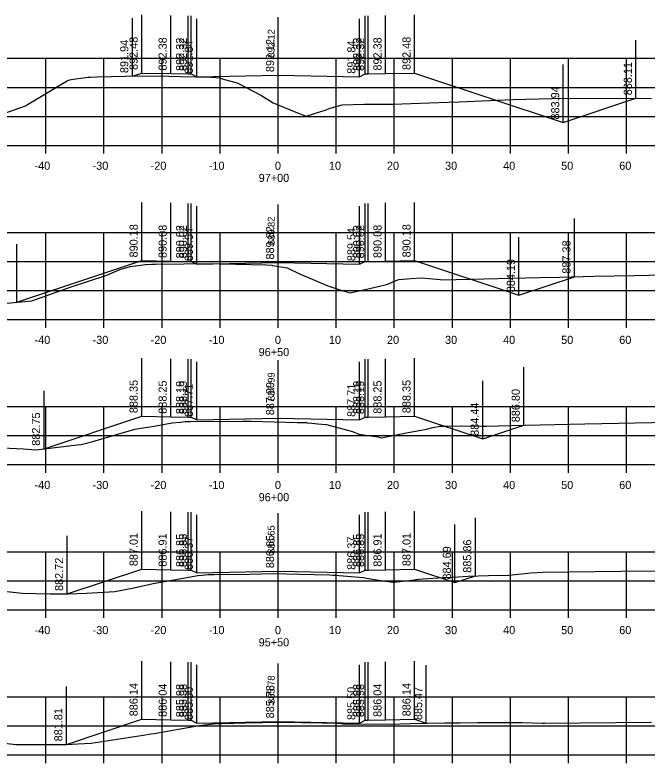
# Model space of a CAD drawing. Extents: x 1098669 to 1198896, y 698679 to 704410.
# Drawn here: x 1111950.2 to 1112059.1, y 701444.6 to 701573.5 of the extents above; entities that cross this region are included whole.
import ezdxf

# ---------------------------------------------------------------- set-up
doc = ezdxf.new("R2010")
doc.units = 0
for name, color, linetype in [('59', 7, 'Continuous'), ('Proposed Surface', 7, 'Continuous'), ('R_Axis', 7, 'Continuous'), ('R_Axis Annot', 7, 'Continuous'), ('R_Fin Surface', 7, 'Continuous'), ('R_Grid', 7, 'Continuous'), ('R_Xsect Elev', 7, 'Continuous')]:
    doc.layers.add(name, color=color, linetype=linetype)

msp = doc.modelspace()

# ---------------------------------------------------------------- linework, layer by layer
at = {"layer": 'Proposed Surface'}
for points in [[(1111941.94, 701554.26), (1111952.02, 701557.87), (1111952.22, 701557.95), (1111952.38, 701558.05), (1111954.21, 701559.15), (1111959.07, 701562.09), (1111959.44, 701562.29), (1111959.89, 701562.36), (1111962.78, 701562.78), (1111963.23, 701562.81), (1111964.37, 701562.87), (1111969.18, 701562.95), (1111974.69, 701563.03), (1111978.72, 701562.91), (1111984, 701562.76), (1111984.85, 701562.71), (1111985.46, 701562.67), (1111986.31, 701562.39), (1111988.51, 701561.83), (1111992.54, 701559.69), (1111994.7, 701558.38), (1111998.6, 701556.76), (1112000.36, 701556.09), (1112002.89, 701556.89), (1112003.64, 701557.11), (1112004.5, 701557.42), (1112006.57, 701558.02), (1112010.41, 701558.14), (1112010.46, 701558.14), (1112010.81, 701558.14), (1112015.3, 701558.11), (1112024.75, 701558.48), (1112026.74, 701558.56), (1112035.96, 701558.92), (1112042.66, 701559.12), (1112045.42, 701559.17), (1112059.86, 701559.13)], [(1111948.8, 701523.87), (1111953.1, 701524.28), (1111959.9, 701526.64), (1111966.02, 701528.7), (1111968.25, 701529.63), (1111970.04, 701530.15), (1111972.27, 701530.46), (1111972.66, 701530.51), (1111972.72, 701530.52), (1111973.75, 701530.55), (1111974.4, 701530.56), (1111984.17, 701530.68), (1111985.7, 701530.65), (1111993.48, 701530.44), (1111994.44, 701530.37), (1111994.6, 701530.36), (1111994.98, 701530.28), (1111997.08, 701529.91), (1111999.08, 701528.95), (1112004.1, 701526.81), (1112006.36, 701526.08), (1112007.96, 701525.63), (1112009.75, 701526.06), (1112011.25, 701526.37), (1112012.76, 701526.72), (1112014.46, 701527.12), (1112015.31, 701527.53), (1112016.31, 701527.95), (1112018.43, 701528.09), (1112020.23, 701528.2), (1112023.44, 701527.92), (1112023.8, 701527.88), (1112040.54, 701528.27), (1112044, 701528.35), (1112048.09, 701528.44), (1112049.98, 701528.48), (1112056.86, 701528.62), (1112069.69, 701528.88)], [(1111933.5, 701499.61), (1111951.7, 701498.73), (1111953.83, 701498.61), (1111960.95, 701499.42), (1111961.62, 701499.48), (1111963.63, 701500.04), (1111970.89, 701502.13), (1111974.21, 701502.68), (1111977.29, 701503.24), (1111978.72, 701503.37), (1111979.52, 701503.44), (1111980.32, 701503.47), (1111980.47, 701503.47), (1111989.46, 701503.53), (1111990.91, 701503.54), (1111998.81, 701503.32), (1112000.4, 701503.27), (1112000.57, 701503.25), (1112001.36, 701503.2), (1112002.4, 701503.08), (1112003.9, 701502.92), (1112008.33, 701501.72), (1112009.46, 701501.31), (1112012.74, 701500.8), (1112013.35, 701500.67), (1112013.91, 701500.79), (1112017.05, 701501.4), (1112017.65, 701501.53), (1112021.09, 701502.16), (1112022.21, 701502.42), (1112023.42, 701502.64), (1112024.08, 701502.64), (1112027.09, 701502.72), (1112030.64, 701502.69), (1112031.44, 701502.67), (1112035.59, 701502.77), (1112048.39, 701503.08), (1112051.27, 701503.14), (1112065.68, 701503.43)], [(1111943.66, 701474.77), (1111951.43, 701473.89), (1111956.25, 701473.8), (1111959.36, 701473.75), (1111962.52, 701473.89), (1111967.43, 701474.17), (1111970.67, 701474.82), (1111974.03, 701475.55), (1111977.59, 701476.18), (1111981.69, 701476.92), (1111982.47, 701476.98), (1111983.52, 701477.09), (1111984.11, 701477.1), (1111984.51, 701477.11), (1111990.63, 701477.19), (1111994.75, 701477.26), (1111999.12, 701477.17), (1112004.45, 701477.03), (1112004.95, 701477), (1112005.36, 701476.98), (1112008.8, 701476.7), (1112010.21, 701476.6), (1112010.76, 701476.46), (1112013.59, 701476.03), (1112015.34, 701475.77), (1112018.17, 701476.09), (1112019.69, 701476.29), (1112020.42, 701476.38), (1112024.04, 701476.59), (1112025.71, 701476.66), (1112028.26, 701476.84), (1112031.79, 701476.96), (1112035.28, 701477), (1112039.15, 701477.38), (1112041.13, 701477.5), (1112054.65, 701477.68), (1112068.95, 701477.75)], [(1111947.42, 701448.14), (1111950.39, 701447.8), (1111957.32, 701447.82), (1111959.08, 701447.84), (1111961.07, 701447.91), (1111963.33, 701448.06), (1111972.27, 701449.4), (1111973.6, 701449.63), (1111974.19, 701449.73), (1111981.95, 701451.09), (1111982.44, 701451.14), (1111984.33, 701451.36), (1111985.39, 701451.44), (1111985.86, 701451.46), (1111989.85, 701451.54), (1111995.97, 701451.66), (1112003.07, 701451.54), (1112005.73, 701451.5), (1112005.94, 701451.48), (1112006.71, 701451.4), (1112008.37, 701451.35), (1112010.97, 701451.37), (1112014.89, 701451.34), (1112018.3, 701451.46), (1112024.28, 701451.54), (1112026.88, 701451.54), (1112029.87, 701451.6), (1112033.32, 701451.59), (1112037.6, 701451.6), (1112041.06, 701451.48), (1112041.49, 701451.48), (1112059.82, 701451.68)]]:
    msp.add_lwpolyline(points, dxfattribs=at)
at = {"layer": 'R_Axis'}
for p, q in [((1111855.55, 701551.03), (1112135.55, 701551.03)), ((1111955.55, 701549.63), (1111955.55, 701551.03)), ((1111965.55, 701549.63), (1111965.55, 701551.03)), ((1111975.55, 701549.63), (1111975.55, 701551.03)), ((1111985.55, 701549.63), (1111985.55, 701551.03)), ((1111995.55, 701549.63), (1111995.55, 701551.03)), ((1112005.55, 701549.63), (1112005.55, 701551.03)), ((1112015.55, 701549.63), (1112015.55, 701551.03)), ((1112025.55, 701549.63), (1112025.55, 701551.03)), ((1112035.55, 701549.63), (1112035.55, 701551.03)), ((1112045.55, 701549.63), (1112045.55, 701551.03)), ((1112055.55, 701549.63), (1112055.55, 701551.03)), ((1111855.55, 701521.03), (1112135.55, 701521.03)), ((1111955.55, 701519.63), (1111955.55, 701521.03)), ((1111965.55, 701519.63), (1111965.55, 701521.03)), ((1111975.55, 701519.63), (1111975.55, 701521.03)), ((1111985.55, 701519.63), (1111985.55, 701521.03)), ((1111995.55, 701519.63), (1111995.55, 701521.03)), ((1112005.55, 701519.63), (1112005.55, 701521.03)), ((1112015.55, 701519.63), (1112015.55, 701521.03)), ((1112025.55, 701519.63), (1112025.55, 701521.03)), ((1112035.55, 701519.63), (1112035.55, 701521.03)), ((1112045.55, 701519.63), (1112045.55, 701521.03)), ((1112055.55, 701519.63), (1112055.55, 701521.03)), ((1111855.55, 701496.03), (1112135.55, 701496.03)), ((1111955.55, 701494.63), (1111955.55, 701496.03)), ((1111965.55, 701494.63), (1111965.55, 701496.03)), ((1111975.55, 701494.63), (1111975.55, 701496.03)), ((1111985.55, 701494.63), (1111985.55, 701496.03)), ((1111995.55, 701494.63), (1111995.55, 701496.03)), ((1112005.55, 701494.63), (1112005.55, 701496.03)), ((1112015.55, 701494.63), (1112015.55, 701496.03)), ((1112025.55, 701494.63), (1112025.55, 701496.03)), ((1112035.55, 701494.63), (1112035.55, 701496.03)), ((1112045.55, 701494.63), (1112045.55, 701496.03)), ((1112055.55, 701494.63), (1112055.55, 701496.03)), ((1111855.55, 701471.03), (1112135.55, 701471.03)), ((1111955.55, 701469.63), (1111955.55, 701471.03)), ((1111965.55, 701469.63), (1111965.55, 701471.03)), ((1111975.55, 701469.63), (1111975.55, 701471.03)), ((1111985.55, 701469.63), (1111985.55, 701471.03)), ((1111995.55, 701469.63), (1111995.55, 701471.03)), ((1112005.55, 701469.63), (1112005.55, 701471.03)), ((1112015.55, 701469.63), (1112015.55, 701471.03)), ((1112025.55, 701469.63), (1112025.55, 701471.03)), ((1112035.55, 701469.63), (1112035.55, 701471.03)), ((1112045.55, 701469.63), (1112045.55, 701471.03)), ((1112055.55, 701469.63), (1112055.55, 701471.03)), ((1111855.55, 701446.03), (1112135.55, 701446.03)), ((1111955.55, 701444.63), (1111955.55, 701446.03)), ((1111965.55, 701444.63), (1111965.55, 701446.03)), ((1111975.55, 701444.63), (1111975.55, 701446.03)), ((1111985.55, 701444.63), (1111985.55, 701446.03)), ((1111995.55, 701444.63), (1111995.55, 701446.03)), ((1112005.55, 701444.63), (1112005.55, 701446.03)), ((1112015.55, 701444.63), (1112015.55, 701446.03)), ((1112025.55, 701444.63), (1112025.55, 701446.03)), ((1112035.55, 701444.63), (1112035.55, 701446.03)), ((1112045.55, 701444.63), (1112045.55, 701446.03)), ((1112055.55, 701444.63), (1112055.55, 701446.03))]:
    msp.add_line(p, q, dxfattribs=at)
at = {"layer": 'R_Fin Surface'}
for points in [[(1111970.45, 701562.97), (1111972.05, 701563.5), (1111977.05, 701563.4), (1111980.05, 701563.34), (1111980.55, 701563.34), (1111981.55, 701562.86), (1111995.55, 701563.14), (1112009.55, 701562.86), (1112010.55, 701563.34), (1112011.05, 701563.34), (1112014.05, 701563.4), (1112019.05, 701563.5), (1112044.66, 701554.97), (1112057.17, 701559.14)], [(1111950.56, 701524.04), (1111972.05, 701531.21), (1111977.05, 701531.11), (1111980.05, 701531.05), (1111980.55, 701531.05), (1111981.55, 701530.57), (1111995.55, 701530.85), (1112009.55, 701530.57), (1112010.55, 701531.05), (1112011.05, 701531.05), (1112014.05, 701531.11), (1112019.05, 701531.21), (1112037.02, 701525.22), (1112046.59, 701528.41)], [(1111955.24, 701498.77), (1111972.05, 701504.38), (1111977.05, 701504.28), (1111980.05, 701504.22), (1111980.55, 701504.22), (1111981.55, 701503.74), (1111995.55, 701504.02), (1112009.55, 701503.74), (1112010.55, 701504.22), (1112011.05, 701504.22), (1112014.05, 701504.28), (1112019.05, 701504.38), (1112030.79, 701500.47), (1112037.86, 701502.82)], [(1111959.21, 701473.75), (1111972.05, 701478.03), (1111977.05, 701477.93), (1111980.05, 701477.87), (1111980.55, 701477.87), (1111981.55, 701477.39), (1111995.55, 701477.67), (1112009.55, 701477.39), (1112010.55, 701477.87), (1112011.05, 701477.87), (1112014.05, 701477.93), (1112019.05, 701478.03), (1112026, 701475.72), (1112029.51, 701476.89)], [(1111959.08, 701447.84), (1111972.05, 701452.16), (1111977.05, 701452.06), (1111980.05, 701452), (1111980.55, 701452), (1111981.55, 701451.52), (1111995.55, 701451.8), (1112009.55, 701451.52), (1112010.55, 701452), (1112011.05, 701452), (1112014.05, 701452.06), (1112019.05, 701452.16), (1112021.06, 701451.5)]]:
    msp.add_lwpolyline(points, dxfattribs=at)
at = {"layer": 'R_Grid'}
for p, q in [((1111855.55, 701566.03), (1112135.55, 701566.03)), ((1111955.55, 701551.03), (1111955.55, 701566.03)), ((1111965.55, 701551.03), (1111965.55, 701566.03)), ((1111975.55, 701551.03), (1111975.55, 701566.03)), ((1111985.55, 701551.03), (1111985.55, 701566.03)), ((1111995.55, 701551.03), (1111995.55, 701566.03)), ((1112005.55, 701551.03), (1112005.55, 701566.03)), ((1112015.55, 701551.03), (1112015.55, 701566.03)), ((1112025.55, 701551.03), (1112025.55, 701566.03)), ((1112035.55, 701551.03), (1112035.55, 701566.03)), ((1112045.55, 701551.03), (1112045.55, 701566.03)), ((1112055.55, 701551.03), (1112055.55, 701566.03)), ((1111855.55, 701561.03), (1112135.55, 701561.03)), ((1111855.55, 701556.03), (1112135.55, 701556.03)), ((1111855.55, 701551.03), (1112135.55, 701551.03)), ((1111855.55, 701536.03), (1112135.55, 701536.03)), ((1111955.55, 701521.03), (1111955.55, 701536.03)), ((1111965.55, 701521.03), (1111965.55, 701536.03)), ((1111975.55, 701521.03), (1111975.55, 701536.03)), ((1111985.55, 701521.03), (1111985.55, 701536.03)), ((1111995.55, 701521.03), (1111995.55, 701536.03)), ((1112005.55, 701521.03), (1112005.55, 701536.03)), ((1112015.55, 701521.03), (1112015.55, 701536.03)), ((1112025.55, 701521.03), (1112025.55, 701536.03)), ((1112035.55, 701521.03), (1112035.55, 701536.03)), ((1112045.55, 701521.03), (1112045.55, 701536.03)), ((1112055.55, 701521.03), (1112055.55, 701536.03)), ((1111855.55, 701531.03), (1112135.55, 701531.03)), ((1111855.55, 701526.03), (1112135.55, 701526.03)), ((1111855.55, 701521.03), (1112135.55, 701521.03)), ((1111855.55, 701506.03), (1112135.55, 701506.03)), ((1111955.55, 701496.03), (1111955.55, 701506.03)), ((1111965.55, 701496.03), (1111965.55, 701506.03)), ((1111975.55, 701496.03), (1111975.55, 701506.03)), ((1111985.55, 701496.03), (1111985.55, 701506.03)), ((1111995.55, 701496.03), (1111995.55, 701506.03)), ((1112005.55, 701496.03), (1112005.55, 701506.03)), ((1112015.55, 701496.03), (1112015.55, 701506.03)), ((1112025.55, 701496.03), (1112025.55, 701506.03)), ((1112035.55, 701496.03), (1112035.55, 701506.03)), ((1112045.55, 701496.03), (1112045.55, 701506.03)), ((1112055.55, 701496.03), (1112055.55, 701506.03)), ((1111855.55, 701501.03), (1112135.55, 701501.03)), ((1111855.55, 701496.03), (1112135.55, 701496.03)), ((1111855.55, 701481.03), (1112135.55, 701481.03)), ((1111955.55, 701471.03), (1111955.55, 701481.03)), ((1111965.55, 701471.03), (1111965.55, 701481.03)), ((1111975.55, 701471.03), (1111975.55, 701481.03)), ((1111985.55, 701471.03), (1111985.55, 701481.03)), ((1111995.55, 701471.03), (1111995.55, 701481.03)), ((1112005.55, 701471.03), (1112005.55, 701481.03)), ((1112015.55, 701471.03), (1112015.55, 701481.03)), ((1112025.55, 701471.03), (1112025.55, 701481.03)), ((1112035.55, 701471.03), (1112035.55, 701481.03)), ((1112045.55, 701471.03), (1112045.55, 701481.03)), ((1112055.55, 701471.03), (1112055.55, 701481.03)), ((1111855.55, 701476.03), (1112135.55, 701476.03)), ((1111855.55, 701471.03), (1112135.55, 701471.03)), ((1111855.55, 701456.03), (1112135.55, 701456.03)), ((1111955.55, 701446.03), (1111955.55, 701456.03)), ((1111965.55, 701446.03), (1111965.55, 701456.03)), ((1111975.55, 701446.03), (1111975.55, 701456.03)), ((1111985.55, 701446.03), (1111985.55, 701456.03)), ((1111995.55, 701446.03), (1111995.55, 701456.03)), ((1112005.55, 701446.03), (1112005.55, 701456.03)), ((1112015.55, 701446.03), (1112015.55, 701456.03)), ((1112025.55, 701446.03), (1112025.55, 701456.03)), ((1112035.55, 701446.03), (1112035.55, 701456.03)), ((1112045.55, 701446.03), (1112045.55, 701456.03)), ((1112055.55, 701446.03), (1112055.55, 701456.03)), ((1111855.55, 701451.03), (1112135.55, 701451.03)), ((1111855.55, 701446.03), (1112135.55, 701446.03))]:
    msp.add_line(p, q, dxfattribs=at)
at = {"layer": 'R_Xsect Elev'}
for p, q in [((1111970.45, 701562.97), (1111970.45, 701572.97)), ((1111972.05, 701563.5), (1111972.05, 701573.5)), ((1111977.05, 701563.4), (1111977.05, 701573.4)), ((1111980.05, 701563.34), (1111980.05, 701573.34)), ((1111980.55, 701563.34), (1111980.55, 701573.34)), ((1111981.55, 701562.86), (1111981.55, 701572.86)), ((1111995.55, 701563.14), (1111995.55, 701573.14)), ((1111995.55, 701563.14), (1111995.55, 701573.14)), ((1112009.55, 701562.86), (1112009.55, 701572.86)), ((1112010.55, 701563.34), (1112010.55, 701573.34)), ((1112011.05, 701563.34), (1112011.05, 701573.34)), ((1112014.05, 701563.4), (1112014.05, 701573.4)), ((1112019.05, 701563.5), (1112019.05, 701573.5)), ((1112057.17, 701559.14), (1112057.17, 701569.14)), ((1112044.66, 701554.97), (1112044.66, 701564.97)), ((1111972.05, 701531.21), (1111972.05, 701541.21)), ((1111977.05, 701531.11), (1111977.05, 701541.11)), ((1111980.05, 701531.05), (1111980.05, 701541.05)), ((1111980.55, 701531.05), (1111980.55, 701541.05)), ((1111981.55, 701530.57), (1111981.55, 701540.57)), ((1111995.55, 701530.85), (1111995.55, 701540.85)), ((1111995.55, 701530.85), (1111995.55, 701540.85)), ((1112009.55, 701530.57), (1112009.55, 701540.57)), ((1112010.55, 701531.05), (1112010.55, 701541.05)), ((1112011.05, 701531.05), (1112011.05, 701541.05)), ((1112014.05, 701531.11), (1112014.05, 701541.11)), ((1112019.05, 701531.21), (1112019.05, 701541.21)), ((1112046.59, 701528.41), (1112046.59, 701538.41)), ((1112037.02, 701525.22), (1112037.02, 701535.22)), ((1111950.56, 701524.04), (1111950.56, 701534.04)), ((1111972.05, 701504.38), (1111972.05, 701514.38)), ((1112019.05, 701504.38), (1112019.05, 701514.38)), ((1111977.05, 701504.28), (1111977.05, 701514.28)), ((1111980.05, 701504.22), (1111980.05, 701514.22)), ((1111980.55, 701504.22), (1111980.55, 701514.22)), ((1111981.55, 701503.74), (1111981.55, 701513.74)), ((1111995.55, 701504.02), (1111995.55, 701514.02)), ((1111995.55, 701504.02), (1111995.55, 701514.02)), ((1112009.55, 701503.74), (1112009.55, 701513.74)), ((1112010.55, 701504.22), (1112010.55, 701514.22)), ((1112011.05, 701504.22), (1112011.05, 701514.22)), ((1112014.05, 701504.28), (1112014.05, 701514.28)), ((1112037.86, 701502.82), (1112037.86, 701512.82)), ((1112030.79, 701500.47), (1112030.79, 701510.47)), ((1111955.24, 701498.77), (1111955.24, 701508.77)), ((1111972.05, 701478.03), (1111972.05, 701488.03)), ((1111977.05, 701477.93), (1111977.05, 701487.93)), ((1111980.05, 701477.87), (1111980.05, 701487.87)), ((1111980.55, 701477.87), (1111980.55, 701487.87)), ((1111981.55, 701477.39), (1111981.55, 701487.39)), ((1111995.55, 701477.67), (1111995.55, 701487.67)), ((1111995.55, 701477.67), (1111995.55, 701487.67)), ((1112009.55, 701477.39), (1112009.55, 701487.39)), ((1112010.55, 701477.87), (1112010.55, 701487.87)), ((1112011.05, 701477.87), (1112011.05, 701487.87)), ((1112014.05, 701477.93), (1112014.05, 701487.93)), ((1112019.05, 701478.03), (1112019.05, 701488.03)), ((1112029.51, 701476.89), (1112029.51, 701486.89)), ((1112026, 701475.72), (1112026, 701485.72)), ((1111959.21, 701473.75), (1111959.21, 701483.75)), ((1111972.05, 701452.16), (1111972.05, 701462.16)), ((1111977.05, 701452.06), (1111977.05, 701462.06)), ((1111980.05, 701452), (1111980.05, 701462)), ((1111980.55, 701452), (1111980.55, 701462)), ((1111981.55, 701451.52), (1111981.55, 701461.52)), ((1111995.55, 701451.8), (1111995.55, 701461.8)), ((1111995.55, 701451.8), (1111995.55, 701461.8)), ((1112009.55, 701451.52), (1112009.55, 701461.52)), ((1112010.55, 701452), (1112010.55, 701462)), ((1112011.05, 701452), (1112011.05, 701462)), ((1112014.05, 701452.06), (1112014.05, 701462.06)), ((1112019.05, 701452.16), (1112019.05, 701462.16)), ((1112021.06, 701451.5), (1112021.06, 701461.5)), ((1111959.08, 701447.84), (1111959.08, 701457.84))]:
    msp.add_line(p, q, dxfattribs=at)

# ---------------------------------------------------------------- texts
at = {"layer": '59'}
for s, p in [(' 891.94', (1111969.75, 701562.97)), (' 892.48', (1111971.35, 701563.5)), (' 892.38', (1111976.35, 701563.4)), (' 892.32', (1111979.35, 701563.34)), (' 892.32', (1111979.85, 701563.34)), (' 891.84', (1111980.85, 701562.86)), (' 892.12', (1111994.85, 701563.14)), (' 891.84', (1112008.85, 701562.86)), (' 892.32', (1112009.85, 701563.34)), (' 892.32', (1112010.35, 701563.34)), (' 892.38', (1112013.35, 701563.4)), (' 892.48', (1112018.35, 701563.5)), (' 888.11', (1112056.47, 701559.14)), (' 883.94', (1112043.96, 701554.97)), (' 890.18', (1111971.35, 701531.21)), (' 890.08', (1111976.35, 701531.11)), (' 890.02', (1111979.35, 701531.05)), (' 890.02', (1111979.85, 701531.05)), (' 889.54', (1111980.85, 701530.57)), (' 889.82', (1111994.85, 701530.85)), (' 889.54', (1112008.85, 701530.57)), (' 890.02', (1112009.85, 701531.05)), (' 890.02', (1112010.35, 701531.05)), (' 890.08', (1112013.35, 701531.11)), (' 890.18', (1112018.35, 701531.21)), (' 887.38', (1112045.89, 701528.41)), (' 884.19', (1112036.32, 701525.22)), (' 888.35', (1111971.35, 701504.38)), (' 888.25', (1111976.35, 701504.28)), (' 888.25', (1112013.35, 701504.28)), (' 888.35', (1112018.35, 701504.38)), (' 888.19', (1111979.35, 701504.22)), (' 888.19', (1111979.85, 701504.22)), (' 887.71', (1111980.85, 701503.74)), (' 887.99', (1111994.85, 701504.02)), (' 887.71', (1112008.85, 701503.74)), (' 888.19', (1112009.85, 701504.22)), (' 888.19', (1112010.35, 701504.22)), (' 886.80', (1112037.16, 701502.82)), (' 884.44', (1112030.09, 701500.47)), (' 882.75', (1111954.54, 701498.77)), (' 887.01', (1111971.35, 701478.03)), (' 886.91', (1111976.35, 701477.93)), (' 886.85', (1111979.35, 701477.87)), (' 886.85', (1111979.85, 701477.87)), (' 886.37', (1111980.85, 701477.39)), (' 886.65', (1111994.85, 701477.67)), (' 886.37', (1112008.85, 701477.39)), (' 886.85', (1112009.85, 701477.87)), (' 886.85', (1112010.35, 701477.87)), (' 886.91', (1112013.35, 701477.93)), (' 887.01', (1112018.35, 701478.03)), (' 885.86', (1112028.81, 701476.89)), (' 884.69', (1112025.3, 701475.72)), (' 882.72', (1111958.51, 701473.75)), (' 886.14', (1111971.35, 701452.16)), (' 886.04', (1111976.35, 701452.06)), (' 885.98', (1111979.35, 701452)), (' 885.98', (1111979.85, 701452)), (' 885.50', (1111980.85, 701451.52)), (' 885.78', (1111994.85, 701451.8)), (' 885.50', (1112008.85, 701451.52)), (' 885.98', (1112009.85, 701452)), (' 885.98', (1112010.35, 701452)), (' 886.04', (1112013.35, 701452.06)), (' 886.14', (1112018.35, 701452.16)), (' 885.47', (1112020.36, 701451.5)), (' 881.81', (1111958.38, 701447.84))]:
    msp.add_text(s, height=1.4, rotation=90, dxfattribs=at).set_placement(p)
at = {"layer": 'R_Axis Annot'}
for s, p in [('-40', (1111953.59, 701546.83)), ('-30', (1111963.59, 701546.83)), ('-20', (1111973.59, 701546.83)), ('-10', (1111983.59, 701546.83)), ('0', (1111994.99, 701546.83)), ('10', (1112004.29, 701546.83)), ('20', (1112014.29, 701546.83)), ('30', (1112024.29, 701546.83)), ('40', (1112034.29, 701546.83)), ('50', (1112044.29, 701546.83)), ('60', (1112054.29, 701546.83)), ('97+00', (1111992.19, 701544.73)), ('-40', (1111953.59, 701516.83)), ('-30', (1111963.59, 701516.83)), ('-20', (1111973.59, 701516.83)), ('-10', (1111983.59, 701516.83)), ('0', (1111994.99, 701516.83)), ('10', (1112004.29, 701516.83)), ('20', (1112014.29, 701516.83)), ('30', (1112024.29, 701516.83)), ('40', (1112034.29, 701516.83)), ('50', (1112044.29, 701516.83)), ('60', (1112054.29, 701516.83)), ('96+50', (1111992.19, 701514.73)), ('-40', (1111953.59, 701491.83)), ('-30', (1111963.59, 701491.83)), ('-20', (1111973.59, 701491.83)), ('-10', (1111983.59, 701491.83)), ('0', (1111994.99, 701491.83)), ('10', (1112004.29, 701491.83)), ('20', (1112014.29, 701491.83)), ('30', (1112024.29, 701491.83)), ('40', (1112034.29, 701491.83)), ('50', (1112044.29, 701491.83)), ('60', (1112054.29, 701491.83)), ('96+00', (1111992.19, 701489.73)), ('-40', (1111953.59, 701466.83)), ('-30', (1111963.59, 701466.83)), ('-20', (1111973.59, 701466.83)), ('-10', (1111983.59, 701466.83)), ('0', (1111994.99, 701466.83)), ('10', (1112004.29, 701466.83)), ('20', (1112014.29, 701466.83)), ('30', (1112024.29, 701466.83)), ('40', (1112034.29, 701466.83)), ('50', (1112044.29, 701466.83)), ('60', (1112054.29, 701466.83)), ('95+50', (1111992.19, 701464.73))]:
    msp.add_text(s, height=1.4, dxfattribs=at).set_placement(p)
at = {"layer": 'R_Xsect Elev'}
for s, p in [('892.12', (1111994.95, 701566.14)), ('889.82', (1111994.95, 701533.85)), ('887.99', (1111994.95, 701507.02)), ('886.65', (1111994.95, 701480.67)), ('885.78', (1111994.95, 701454.8))]:
    msp.add_text(s, height=1.2, rotation=90, dxfattribs=at).set_placement(p)

doc.saveas('drawing.dxf')
